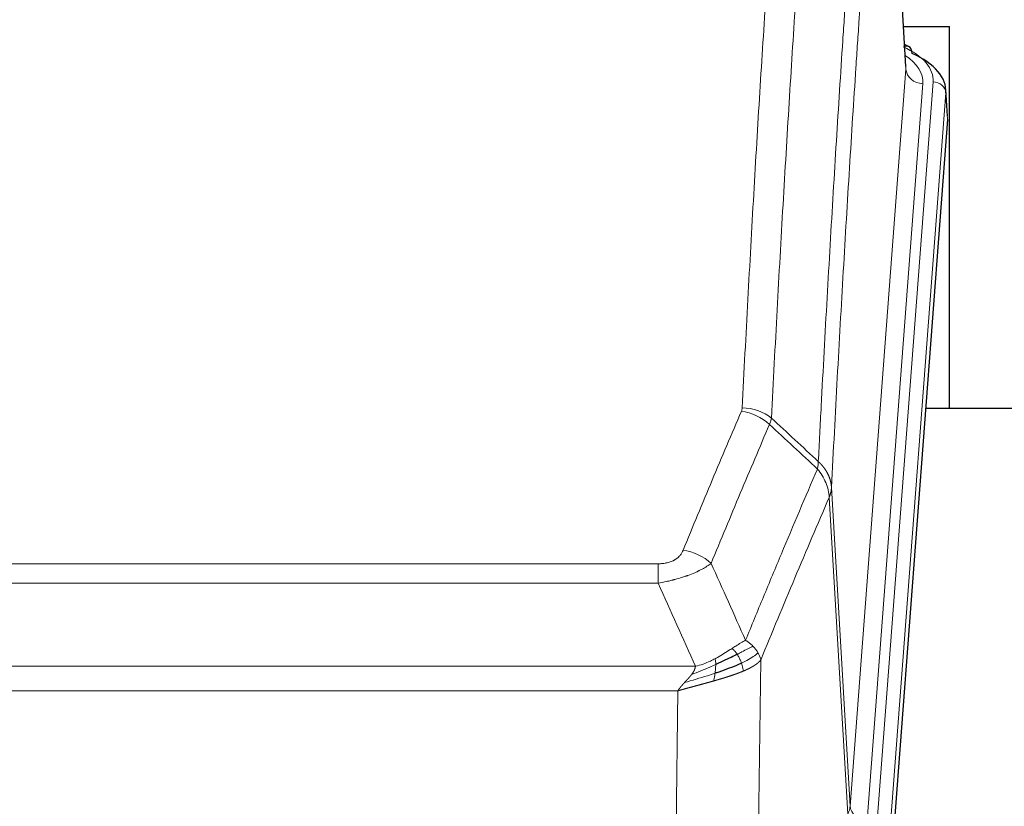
# Model space of a CAD drawing. Header units: inches. Extents: x 0 to 23760, y -13 to 16800.
# Tile 263 of 279: x 20038 to 20269, y 13828 to 14013. Entities that reach past the tile are written whole.
import ezdxf

# ---------------------------------------------------------------- set-up
doc = ezdxf.new("R2010")
doc.units = ezdxf.units.IN
doc.layers.add('1', color=7, linetype='Continuous', true_color=0xffffff)

msp = doc.modelspace()

# ---------------------------------------------------------------- linework, layer by layer
at = {"layer": '1', "color": 110, "linetype": 'Continuous', "lineweight": 13}
for p, q in [((20246.157, 14001.044), (20240.909, 14087.634)), ((20233.09, 13828.271), (20246.157, 14001.044)), ((20250.149, 13997.618), (20237.082, 13824.845)), ((20239.43, 13824.692), (20252.54, 13998.053)), ((20255.534, 13995.483), (20242.424, 13822.122)), ((20255.915, 13989.203), (20255.534, 13995.483)), ((20228.714, 13902.948), (20233.09, 13828.271)), ((20232.509, 13826.362), (20228.157, 13900.614)), ((19982.722, 13885.067), (20188.064, 13885.067)), ((20188.064, 13880.503), (20188.064, 13885.067)), ((20188.064, 13880.503), (19982.722, 13880.503)), ((19973.99, 13861.024), (20196.796, 13861.024)), ((20212.115, 13862.469), (20211.157, 13786.819)), ((20192.683, 13855.28), (19978.103, 13855.28)), ((20191.715, 13778.784), (20192.683, 13855.28))]:
    msp.add_line(p, q, dxfattribs=at)
at = {"layer": '1', "color": 2, "linetype": 'Continuous', "lineweight": 25}
for p, q in [((20246.161, 14001.62), (20240.911, 14088.256)), ((20245.54, 14011.014), (20256.393, 14011.014)), ((20256.393, 13921.439), (20256.393, 14011.014)), ((20246.793, 14006.327), (20245.849, 14006.762)), ((20255.921, 13989.986), (20255.54, 13996.269)), ((20255.915, 13989.203), (20242.797, 13815.75)), ((20328.733, 13921.439), (20250.79, 13921.439))]:
    msp.add_line(p, q, dxfattribs=at)
at = {"layer": '1', "color": 110, "linetype": 'Continuous', "lineweight": 13}
for centre, major_axis, ratio, start_param, end_param in [((20228.521, 13998.427), (24.034, 0.016), 0.461198, 6.2480186, 7.0671317), ((20245.535, 14003.603), (1.258, 2.724), 0.6272114, 6.2831797, 6.7581181), ((20226.129, 13997.992), (24.034, 0.016), 0.461198, 6.2480186, 6.8801307), ((20250.149, 14001.166), (3.989, -0.302), 0.8864705, 3.2608937, 4.7793301), ((20252.54, 13995.392), (2.991, -0.226), 0.8864705, 0.119301, 1.6377375), ((20207.573, 13912.527), (-9.188, 3.948), 0.8056434, 4.2999866, 5.045624), ((20207.76, 13913.319), (-9.987, 0.512), 0.8285973, 3.9974013, 4.7548106), ((20193.911, 13880.065), (9.245, -3.812), 0.7933159, 1.14397, 1.886928), ((20213.064, 13828.783), (-20.038, 0.241), 0.4621297, 2.903225, 3.1123764), ((20237.082, 13828.393), (3.989, -0.302), 0.8864705, 3.2608937, 4.7793301)]:
    msp.add_ellipse(centre, major_axis=major_axis, ratio=ratio, start_param=start_param, end_param=end_param, dxfattribs=at)
at = {"layer": '1', "color": 2, "linetype": 'Continuous', "lineweight": 25}
for centre, major_axis, ratio, start_param, end_param in [((20245.535, 14003.603), (1.258, 2.724), 0.6272114, 5.3993548, 6.2831797), ((20228.521, 13995.766), (27.03, 0.194), 0.4633579, 6.2451225, 7.0642357)]:
    msp.add_ellipse(centre, major_axis=major_axis, ratio=ratio, start_param=start_param, end_param=end_param, dxfattribs=at)
at = {"layer": '1', "color": 110, "linetype": 'Continuous', "lineweight": 13}
for points, knots in [([(20207.76, 13921.608), (20208.198, 13930.187), (20209.088, 13947.105), (20210.009, 13963.547), (20210.711, 13975.7), (20210.947, 13979.721), (20211.422, 13987.704), (20211.662, 13991.666), (20212.388, 14003.461), (20212.879, 14011.203), (20213.502, 14020.727), (20213.628, 14022.624), (20213.879, 14026.403), (20214.257, 14032.047), (20214.64, 14037.621), (20215.41, 14048.676), (20216.453, 14063.165), (20218.06, 14084.149), (20219.161, 14097.64), (20219.718, 14104.259)], [0, 0, 0, 0, 0.125, 0.25, 0.25, 0.3125, 0.3125, 0.375, 0.375, 0.5, 0.5, 0.53125, 0.53125, 0.5625, 0.625, 0.625, 0.75, 0.875, 1, 1, 1, 1]), ([(20226.602, 14101.67), (20226.044, 14095.058), (20224.941, 14081.583), (20223.332, 14060.623), (20222.288, 14046.15), (20221.516, 14035.109), (20221.133, 14029.541), (20220.755, 14023.903), (20220.503, 14020.129), (20220.378, 14018.234), (20219.753, 14008.721), (20219.261, 14000.988), (20218.535, 13989.207), (20218.295, 13985.25), (20217.818, 13977.277), (20217.582, 13973.26), (20216.879, 13961.122), (20215.957, 13944.699), (20215.066, 13927.8), (20214.628, 13919.232)], [0, 0, 0, 0, 0.125, 0.25, 0.375, 0.375, 0.4375, 0.46875, 0.46875, 0.5, 0.5, 0.625, 0.625, 0.6875, 0.6875, 0.75, 0.75, 0.875, 1, 1, 1, 1]), ([(20225.624, 13909.009), (20225.68, 13910.1), (20225.736, 13911.188), (20225.848, 13913.361), (20226.016, 13916.614), (20226.412, 13924.164), (20226.756, 13930.566), (20227.449, 13943.275), (20228.389, 13959.973), (20229.848, 13984.274), (20230.852, 13999.979), (20231.426, 14008.673), (20231.49, 14009.637), (20231.618, 14011.561), (20231.81, 14014.441), (20232.262, 14021.12), (20232.653, 14026.772), (20232.982, 14031.443), (20233.048, 14032.375), (20233.18, 14034.235), (20233.378, 14037.019), (20233.843, 14043.473), (20234.246, 14048.931), (20235.057, 14059.75), (20236.154, 14073.915), (20237.282, 14087.559), (20237.853, 14094.25)], [0, 0, 0, 0, 0.015625, 0.015625, 0.03125, 0.0625, 0.125, 0.125, 0.25, 0.375, 0.5, 0.5, 0.515625, 0.515625, 0.53125, 0.5625, 0.625, 0.625, 0.640625, 0.640625, 0.65625, 0.6875, 0.75, 0.75, 0.875, 1, 1, 1, 1]), ([(20240.909, 14087.634), (20240.339, 14080.961), (20239.215, 14067.355), (20238.12, 14053.23), (20237.311, 14042.442), (20236.909, 14037), (20236.446, 14030.565), (20236.248, 14027.789), (20236.116, 14025.934), (20236.051, 14025.005), (20235.723, 14020.348), (20235.333, 14014.712), (20234.882, 14008.053), (20234.69, 14005.182), (20234.563, 14003.263), (20234.499, 14002.302), (20233.927, 13993.634), (20232.925, 13977.977), (20231.471, 13953.75), (20230.064, 13928.782), (20229.159, 13911.642), (20228.714, 13902.948)], [0, 0, 0, 0, 0.125, 0.25, 0.25, 0.3125, 0.34375, 0.359375, 0.359375, 0.375, 0.375, 0.4375, 0.46875, 0.484375, 0.484375, 0.5, 0.5, 0.625, 0.75, 0.875, 1, 1, 1, 1]), ([(20193.911, 13888.221), (20195.045, 13890.982), (20196.18, 13893.732), (20198.453, 13899.21), (20199.59, 13901.937), (20203.006, 13910.086), (20205.287, 13915.472), (20207.573, 13920.813)], [0, 0, 0, 0, 0.25, 0.25, 0.5, 0.5, 1, 1, 1, 1]), ([(20207.76, 13921.608), (20207.753, 13921.474), (20207.734, 13921.34), (20207.672, 13921.075), (20207.628, 13920.944), (20207.573, 13920.813)], [0, 0, 0, 0, 0.5, 0.5, 1, 1, 1, 1]), ([(20214.169, 13917.726), (20211.881, 13912.39), (20209.597, 13907.008), (20206.177, 13898.867), (20205.038, 13896.142), (20202.763, 13890.67), (20201.627, 13887.922), (20200.491, 13885.163)], [0, 0, 0, 0, 0.5, 0.5, 0.75, 0.75, 1, 1, 1, 1]), ([(20225.624, 13909.009), (20225.604, 13908.746), (20225.588, 13908.459), (20225.53, 13907.869), (20225.487, 13907.566), (20225.412, 13907.272)], [0, 0, 0, 0, 0.5, 0.5, 1, 1, 1, 1]), ([(20225.624, 13909.009), (20225.637, 13908.998), (20225.662, 13908.975), (20225.7, 13908.941), (20225.738, 13908.906), (20225.777, 13908.87), (20225.815, 13908.835), (20225.853, 13908.798), (20225.892, 13908.761), (20225.931, 13908.724), (20225.969, 13908.686), (20226.008, 13908.648), (20226.047, 13908.61), (20226.086, 13908.571), (20226.125, 13908.531), (20226.164, 13908.491), (20226.203, 13908.45), (20226.242, 13908.409), (20226.281, 13908.368), (20226.321, 13908.325), (20226.36, 13908.283), (20226.399, 13908.24), (20226.438, 13908.196), (20226.477, 13908.152), (20226.517, 13908.108), (20226.556, 13908.063), (20226.595, 13908.017), (20226.634, 13907.971), (20226.673, 13907.924), (20226.712, 13907.877), (20226.751, 13907.829), (20226.79, 13907.781), (20226.829, 13907.732), (20226.867, 13907.683), (20226.906, 13907.633), (20226.945, 13907.583), (20226.983, 13907.532), (20227.021, 13907.481), (20227.059, 13907.429), (20227.097, 13907.376), (20227.135, 13907.323), (20227.173, 13907.27), (20227.21, 13907.215), (20227.248, 13907.161), (20227.285, 13907.105), (20227.321, 13907.05), (20227.358, 13906.993), (20227.395, 13906.936), (20227.431, 13906.879), (20227.467, 13906.821), (20227.503, 13906.762), (20227.538, 13906.703), (20227.573, 13906.643), (20227.608, 13906.583), (20227.643, 13906.522), (20227.677, 13906.461), (20227.711, 13906.399), (20227.744, 13906.336), (20227.778, 13906.273), (20227.813, 13906.205), (20227.85, 13906.132), (20227.888, 13906.055), (20227.926, 13905.977), (20227.962, 13905.898), (20227.998, 13905.82), (20228.033, 13905.741), (20228.068, 13905.662), (20228.101, 13905.582), (20228.134, 13905.502), (20228.165, 13905.423), (20228.196, 13905.342), (20228.226, 13905.262), (20228.255, 13905.182), (20228.284, 13905.101), (20228.311, 13905.02), (20228.338, 13904.939), (20228.364, 13904.857), (20228.388, 13904.776), (20228.413, 13904.694), (20228.436, 13904.612), (20228.458, 13904.53), (20228.479, 13904.448), (20228.5, 13904.365), (20228.52, 13904.283), (20228.538, 13904.2), (20228.556, 13904.117), (20228.573, 13904.034), (20228.589, 13903.951), (20228.605, 13903.868), (20228.619, 13903.785), (20228.633, 13903.701), (20228.645, 13903.618), (20228.657, 13903.534), (20228.668, 13903.451), (20228.678, 13903.367), (20228.687, 13903.283), (20228.695, 13903.199), (20228.702, 13903.116), (20228.708, 13903.032), (20228.712, 13902.976), (20228.714, 13902.948)], [0, 0, 0, 0, 0.0069372, 0.0139334, 0.0209887, 0.028103, 0.0352764, 0.0425088, 0.0498003, 0.0571509, 0.0645605, 0.0720292, 0.0795569, 0.0871437, 0.0947896, 0.1024945, 0.1102584, 0.1180815, 0.1259636, 0.1339048, 0.141905, 0.1499643, 0.1580827, 0.1662601, 0.1744966, 0.1827922, 0.1911468, 0.1995605, 0.2080333, 0.2165651, 0.225156, 0.233806, 0.2425151, 0.2512832, 0.2601104, 0.2689967, 0.277942, 0.2869465, 0.29601, 0.3051325, 0.3143142, 0.3235549, 0.3328547, 0.3422136, 0.3516315, 0.3611085, 0.3706446, 0.3802398, 0.3898941, 0.3996074, 0.4093798, 0.4192113, 0.4291019, 0.4390515, 0.4490602, 0.459128, 0.4692549, 0.4794409, 0.4896859, 0.4999901, 0.5124905, 0.524991, 0.5374914, 0.5499918, 0.5624922, 0.5749926, 0.587493, 0.5999934, 0.6124937, 0.6249941, 0.6374944, 0.6499948, 0.6624951, 0.6749954, 0.6874957, 0.699996, 0.7124963, 0.7249966, 0.7374968, 0.7499971, 0.7624973, 0.7749976, 0.7874978, 0.799998, 0.8124982, 0.8249984, 0.8374986, 0.8499988, 0.8624989, 0.8749991, 0.8874992, 0.8999993, 0.9124995, 0.9249996, 0.9374997, 0.9499998, 0.9624998, 0.9749999, 0.9875, 1, 1, 1, 1]), ([(20208.559, 13867.115), (20209.956, 13870.53), (20211.356, 13873.928), (20214.158, 13880.69), (20215.561, 13884.054), (20219.774, 13894.093), (20222.59, 13900.717), (20225.412, 13907.272)], [0, 0, 0, 0, 0.25, 0.25, 0.5, 0.5, 1, 1, 1, 1]), ([(20225.412, 13907.272), (20225.821, 13906.789), (20226.194, 13906.279), (20226.852, 13905.215), (20227.138, 13904.662), (20227.609, 13903.531), (20227.795, 13902.952), (20228.058, 13901.785), (20228.136, 13901.197), (20228.157, 13900.614)], [0, 0, 0, 0, 0.25, 0.25, 0.5, 0.5, 0.75, 0.75, 1, 1, 1, 1]), ([(20228.714, 13902.948), (20228.713, 13902.941), (20228.712, 13902.915), (20228.708, 13902.858), (20228.702, 13902.766), (20228.69, 13902.64), (20228.671, 13902.478), (20228.643, 13902.28), (20228.601, 13902.048), (20228.557, 13901.849), (20228.518, 13901.695), (20228.493, 13901.599), (20228.467, 13901.505), (20228.44, 13901.414), (20228.413, 13901.324), (20228.385, 13901.237), (20228.357, 13901.152), (20228.328, 13901.068), (20228.3, 13900.988), (20228.271, 13900.909), (20228.243, 13900.832), (20228.214, 13900.758), (20228.186, 13900.685), (20228.167, 13900.638), (20228.157, 13900.614)], [0, 0, 0, 0, 0.0092499, 0.0337179, 0.073404, 0.128308, 0.1984299, 0.2837694, 0.3843264, 0.5001005, 0.5424888, 0.5838484, 0.6241794, 0.6634821, 0.7017567, 0.7390032, 0.7752221, 0.8104134, 0.8445775, 0.8777146, 0.909825, 0.9409091, 0.9709673, 1, 1, 1, 1]), ([(20228.157, 13900.614), (20225.472, 13894.381), (20222.792, 13888.086), (20218.781, 13878.55), (20217.446, 13875.355), (20214.778, 13868.936), (20213.446, 13865.71), (20212.115, 13862.469)], [0, 0, 0, 0, 0.5, 0.5, 0.75, 0.75, 1, 1, 1, 1]), ([(20193.911, 13888.221), (20193.89, 13888.17), (20193.868, 13888.119), (20193.822, 13888.017), (20193.798, 13887.966), (20193.722, 13887.815), (20193.668, 13887.715), (20193.55, 13887.517), (20193.487, 13887.42), (20193.35, 13887.227), (20193.277, 13887.132), (20193.119, 13886.944), (20193.035, 13886.851), (20192.9, 13886.715), (20192.854, 13886.669), (20192.757, 13886.58), (20192.707, 13886.535), (20192.554, 13886.404), (20192.446, 13886.32), (20192.218, 13886.157), (20192.098, 13886.078), (20191.908, 13885.965), (20191.811, 13885.91), (20191.71, 13885.856), (20191.642, 13885.821), (20191.607, 13885.804), (20191.433, 13885.718), (20191.289, 13885.655), (20190.842, 13885.478), (20190.525, 13885.379), (20190.105, 13885.279), (20190.019, 13885.26), (20189.847, 13885.225), (20189.76, 13885.209), (20189.498, 13885.165), (20189.322, 13885.141), (20188.967, 13885.104), (20188.789, 13885.09), (20188.428, 13885.071), (20188.247, 13885.067), (20188.064, 13885.067)], [0, 0, 0, 0, 0.03125, 0.03125, 0.0625, 0.0625, 0.125, 0.125, 0.1875, 0.1875, 0.25, 0.25, 0.3125, 0.3125, 0.34375, 0.34375, 0.375, 0.375, 0.4375, 0.4375, 0.5, 0.5, 0.53125, 0.546875, 0.546875, 0.5625, 0.5625, 0.625, 0.625, 0.75, 0.75, 0.78125, 0.78125, 0.8125, 0.8125, 0.875, 0.875, 0.9375, 0.9375, 1, 1, 1, 1]), ([(20200.491, 13885.163), (20200.194, 13884.93), (20199.867, 13884.699), (20199.154, 13884.242), (20198.768, 13884.015), (20198.14, 13883.679), (20197.868, 13883.54), (20197.582, 13883.401), (20197.467, 13883.346), (20197.409, 13883.318), (20197.234, 13883.236), (20197.115, 13883.181), (20196.513, 13882.91), (20196.003, 13882.699), (20195.331, 13882.443), (20195.195, 13882.393), (20194.988, 13882.317), (20194.918, 13882.292), (20194.779, 13882.242), (20194.709, 13882.218), (20194.356, 13882.095), (20194.07, 13881.999), (20193.193, 13881.718), (20192.589, 13881.54), (20191.885, 13881.351), (20191.807, 13881.33), (20191.649, 13881.289), (20191.57, 13881.268), (20191.332, 13881.207), (20191.172, 13881.167), (20190.693, 13881.05), (20190.37, 13880.974), (20189.395, 13880.757), (20188.735, 13880.624), (20188.064, 13880.503)], [0, 0, 0, 0, 0.125, 0.125, 0.25, 0.25, 0.3125, 0.328125, 0.328125, 0.34375, 0.34375, 0.375, 0.375, 0.5, 0.5, 0.53125, 0.53125, 0.546875, 0.546875, 0.5625, 0.5625, 0.625, 0.625, 0.75, 0.75, 0.765625, 0.765625, 0.78125, 0.78125, 0.8125, 0.8125, 0.875, 0.875, 1, 1, 1, 1]), ([(20205.383, 13865.22), (20205.234, 13865.123), (20205.082, 13865.025), (20204.468, 13864.628), (20203.988, 13864.321), (20202.994, 13863.707), (20202.48, 13863.4), (20201.772, 13863.005), (20201.594, 13862.908), (20201.414, 13862.812)], [0, 0, 0, 0, 0.125, 0.125, 0.5, 0.5, 0.875, 0.875, 1, 1, 1, 1]), ([(20208.559, 13867.115), (20207.865, 13866.788), (20207.099, 13866.322), (20205.972, 13865.602), (20205.682, 13865.414), (20205.383, 13865.22)], [0, 0, 0, 0, 0.75, 0.75, 1, 1, 1, 1]), ([(20206.607, 13863.84), (20206.509, 13863.995), (20206.407, 13864.143), (20206.15, 13864.487), (20205.993, 13864.671), (20205.682, 13864.986), (20205.529, 13865.118), (20205.383, 13865.22)], [0, 0, 0, 0, 0.25, 0.25, 0.625, 0.625, 1, 1, 1, 1]), ([(20210.265, 13865.771), (20209.567, 13865.388), (20208.696, 13864.916), (20207.335, 13864.21), (20206.979, 13864.027), (20206.607, 13863.84)], [0, 0, 0, 0, 0.75, 0.75, 1, 1, 1, 1]), ([(20210.265, 13865.771), (20210.143, 13865.894), (20210.015, 13866.016), (20209.682, 13866.311), (20209.472, 13866.483), (20209.03, 13866.81), (20208.799, 13866.967), (20208.559, 13867.115)], [0, 0, 0, 0, 0.25, 0.25, 0.625, 0.625, 1, 1, 1, 1]), ([(20211.476, 13864.182), (20211.437, 13864.252), (20211.397, 13864.321), (20211.229, 13864.597), (20211.09, 13864.801), (20210.786, 13865.199), (20210.622, 13865.394), (20210.387, 13865.646), (20210.327, 13865.709), (20210.265, 13865.771)], [0, 0, 0, 0, 0.125, 0.125, 0.5, 0.5, 0.875, 0.875, 1, 1, 1, 1]), ([(20201.414, 13862.812), (20201.053, 13862.62), (20200.686, 13862.435), (20199.192, 13861.732), (20198.016, 13861.289), (20196.796, 13861.024)], [0, 0, 0, 0, 0.25, 0.25, 1, 1, 1, 1]), ([(20201.564, 13861.443), (20201.566, 13861.598), (20201.564, 13861.746), (20201.551, 13862.089), (20201.535, 13862.273), (20201.486, 13862.585), (20201.454, 13862.714), (20201.414, 13862.812)], [0, 0, 0, 0, 0.25, 0.25, 0.625, 0.625, 1, 1, 1, 1]), ([(20207.593, 13861.767), (20207.562, 13861.855), (20207.53, 13861.944), (20207.396, 13862.301), (20207.282, 13862.572), (20207.033, 13863.1), (20206.897, 13863.358), (20206.705, 13863.683), (20206.657, 13863.762), (20206.607, 13863.84)], [0, 0, 0, 0, 0.125, 0.125, 0.5, 0.5, 0.875, 0.875, 1, 1, 1, 1]), ([(20211.476, 13864.182), (20210.863, 13863.598), (20209.968, 13862.99), (20208.438, 13862.175), (20208.028, 13861.971), (20207.593, 13861.767)], [0, 0, 0, 0, 0.75, 0.75, 1, 1, 1, 1]), ([(20212.115, 13862.469), (20212.031, 13862.903), (20211.889, 13863.336), (20211.626, 13863.903), (20211.554, 13864.043), (20211.476, 13864.182)], [0, 0, 0, 0, 0.75, 0.75, 1, 1, 1, 1]), ([(20201.564, 13861.443), (20201.106, 13861.239), (20200.643, 13861.035), (20198.772, 13860.23), (20197.335, 13859.647), (20195.925, 13859.125)], [0, 0, 0, 0, 0.25, 0.25, 1, 1, 1, 1]), ([(20195.925, 13859.125), (20195.933, 13859.136), (20195.949, 13859.157), (20195.973, 13859.189), (20195.996, 13859.221), (20196.019, 13859.253), (20196.041, 13859.284), (20196.064, 13859.316), (20196.086, 13859.347), (20196.107, 13859.379), (20196.129, 13859.41), (20196.15, 13859.441), (20196.17, 13859.472), (20196.191, 13859.503), (20196.211, 13859.534), (20196.23, 13859.565), (20196.25, 13859.595), (20196.269, 13859.626), (20196.287, 13859.656), (20196.306, 13859.687), (20196.324, 13859.717), (20196.341, 13859.747), (20196.359, 13859.777), (20196.376, 13859.807), (20196.392, 13859.837), (20196.409, 13859.867), (20196.425, 13859.896), (20196.44, 13859.926), (20196.456, 13859.955), (20196.471, 13859.984), (20196.485, 13860.014), (20196.5, 13860.043), (20196.514, 13860.072), (20196.527, 13860.101), (20196.541, 13860.13), (20196.554, 13860.158), (20196.566, 13860.187), (20196.579, 13860.216), (20196.591, 13860.244), (20196.603, 13860.272), (20196.614, 13860.3), (20196.625, 13860.329), (20196.636, 13860.357), (20196.646, 13860.385), (20196.656, 13860.412), (20196.666, 13860.44), (20196.675, 13860.468), (20196.684, 13860.495), (20196.693, 13860.523), (20196.701, 13860.55), (20196.709, 13860.577), (20196.717, 13860.604), (20196.725, 13860.631), (20196.732, 13860.658), (20196.738, 13860.685), (20196.745, 13860.711), (20196.751, 13860.738), (20196.757, 13860.765), (20196.762, 13860.791), (20196.767, 13860.817), (20196.772, 13860.843), (20196.776, 13860.869), (20196.78, 13860.895), (20196.784, 13860.921), (20196.788, 13860.947), (20196.791, 13860.973), (20196.793, 13860.998), (20196.795, 13861.015), (20196.796, 13861.024)], [0, 0, 0, 0, 0.0185022, 0.0368847, 0.0551481, 0.073293, 0.0913199, 0.1092294, 0.1270222, 0.1446988, 0.1622598, 0.1797059, 0.1970378, 0.2142561, 0.2313614, 0.2483544, 0.265236, 0.2820066, 0.2986672, 0.3152184, 0.331661, 0.3479958, 0.3642235, 0.380345, 0.3963611, 0.4122725, 0.4280803, 0.4437851, 0.459388, 0.4748898, 0.4902915, 0.5055939, 0.5207981, 0.535905, 0.5509156, 0.565831, 0.5806521, 0.5953801, 0.6100159, 0.6245607, 0.6390157, 0.6533819, 0.6676604, 0.6818526, 0.6959596, 0.7099825, 0.7239227, 0.7377815, 0.75156, 0.7652597, 0.7788818, 0.7924277, 0.8058989, 0.8192966, 0.8326224, 0.8458776, 0.8590638, 0.8721825, 0.8852351, 0.8982233, 0.9111485, 0.9240124, 0.9368166, 0.9495628, 0.9622525, 0.9748874, 0.9874694, 1, 1, 1, 1]), ([(20201.395, 13859.382), (20201.407, 13859.47), (20201.419, 13859.557), (20201.464, 13859.91), (20201.492, 13860.179), (20201.536, 13860.704), (20201.551, 13860.962), (20201.561, 13861.286), (20201.563, 13861.365), (20201.564, 13861.443)], [0, 0, 0, 0, 0.125, 0.125, 0.5, 0.5, 0.875, 0.875, 1, 1, 1, 1]), ([(20208.083, 13859.921), (20208.012, 13860.282), (20207.913, 13860.741), (20207.711, 13861.416), (20207.655, 13861.59), (20207.593, 13861.767)], [0, 0, 0, 0, 0.75, 0.75, 1, 1, 1, 1]), ([(20212.115, 13862.469), (20212.109, 13862.462), (20212.097, 13862.448), (20212.079, 13862.426), (20212.061, 13862.405), (20212.042, 13862.384), (20212.024, 13862.362), (20212.005, 13862.341), (20211.986, 13862.32), (20211.967, 13862.299), (20211.948, 13862.278), (20211.928, 13862.258), (20211.909, 13862.237), (20211.889, 13862.216), (20211.869, 13862.196), (20211.849, 13862.175), (20211.829, 13862.155), (20211.808, 13862.135), (20211.788, 13862.114), (20211.767, 13862.094), (20211.746, 13862.074), (20211.725, 13862.054), (20211.704, 13862.034), (20211.683, 13862.015), (20211.662, 13861.995), (20211.64, 13861.975), (20211.619, 13861.956), (20211.597, 13861.937), (20211.575, 13861.917), (20211.553, 13861.898), (20211.531, 13861.879), (20211.509, 13861.86), (20211.486, 13861.841), (20211.464, 13861.822), (20211.441, 13861.803), (20211.419, 13861.784), (20211.396, 13861.766), (20211.373, 13861.747), (20211.35, 13861.729), (20211.327, 13861.71), (20211.304, 13861.692), (20211.281, 13861.674), (20211.258, 13861.656), (20211.234, 13861.637), (20211.211, 13861.619), (20211.187, 13861.602), (20211.164, 13861.584), (20211.14, 13861.566), (20211.116, 13861.548), (20211.092, 13861.531), (20211.068, 13861.513), (20211.044, 13861.496), (20211.02, 13861.479), (20210.996, 13861.462), (20210.972, 13861.444), (20210.948, 13861.427), (20210.923, 13861.41), (20210.899, 13861.394), (20210.875, 13861.377), (20210.85, 13861.36), (20210.826, 13861.343), (20210.801, 13861.327), (20210.776, 13861.31), (20210.752, 13861.294), (20210.727, 13861.278), (20210.702, 13861.261), (20210.678, 13861.245), (20210.653, 13861.229), (20210.628, 13861.213), (20210.603, 13861.197), (20210.578, 13861.182), (20210.553, 13861.166), (20210.528, 13861.15), (20210.503, 13861.135), (20210.479, 13861.119), (20210.454, 13861.104), (20210.429, 13861.088), (20210.403, 13861.073), (20210.378, 13861.058), (20210.353, 13861.043), (20210.328, 13861.028), (20210.303, 13861.013), (20210.278, 13860.998), (20210.253, 13860.983), (20210.228, 13860.969), (20210.203, 13860.954), (20210.178, 13860.94), (20210.153, 13860.925), (20210.128, 13860.911), (20210.103, 13860.897), (20210.078, 13860.882), (20210.053, 13860.868), (20210.028, 13860.854), (20210.003, 13860.84), (20209.978, 13860.826), (20209.953, 13860.813), (20209.928, 13860.799), (20209.903, 13860.785), (20209.878, 13860.772), (20209.853, 13860.758), (20209.828, 13860.745), (20209.803, 13860.731), (20209.778, 13860.718), (20209.754, 13860.705), (20209.729, 13860.692), (20209.704, 13860.679), (20209.679, 13860.666), (20209.655, 13860.653), (20209.63, 13860.64), (20209.606, 13860.627), (20209.581, 13860.615), (20209.557, 13860.602), (20209.532, 13860.589), (20209.508, 13860.577), (20209.483, 13860.565), (20209.459, 13860.552), (20209.435, 13860.54), (20209.411, 13860.528), (20209.386, 13860.516), (20209.362, 13860.504), (20209.338, 13860.492), (20209.314, 13860.48), (20209.29, 13860.468), (20209.267, 13860.457), (20209.243, 13860.445), (20209.219, 13860.434), (20209.195, 13860.422), (20209.172, 13860.411), (20209.148, 13860.399), (20209.125, 13860.388), (20209.101, 13860.377), (20209.078, 13860.366), (20209.055, 13860.355), (20209.032, 13860.344), (20209.008, 13860.333), (20208.985, 13860.322), (20208.963, 13860.311), (20208.94, 13860.3), (20208.917, 13860.29), (20208.894, 13860.279), (20208.871, 13860.269), (20208.849, 13860.258), (20208.826, 13860.248), (20208.804, 13860.238), (20208.782, 13860.228), (20208.76, 13860.217), (20208.737, 13860.207), (20208.715, 13860.197), (20208.694, 13860.188), (20208.672, 13860.178), (20208.65, 13860.168), (20208.628, 13860.158), (20208.607, 13860.149), (20208.585, 13860.139), (20208.564, 13860.129), (20208.543, 13860.12), (20208.521, 13860.111), (20208.5, 13860.101), (20208.479, 13860.092), (20208.459, 13860.083), (20208.438, 13860.074), (20208.417, 13860.065), (20208.397, 13860.056), (20208.376, 13860.047), (20208.356, 13860.038), (20208.336, 13860.029), (20208.316, 13860.021), (20208.296, 13860.012), (20208.276, 13860.003), (20208.256, 13859.995), (20208.236, 13859.986), (20208.217, 13859.978), (20208.197, 13859.97), (20208.178, 13859.961), (20208.159, 13859.953), (20208.14, 13859.945), (20208.121, 13859.937), (20208.102, 13859.929), (20208.089, 13859.924), (20208.083, 13859.921)], [0, 0, 0, 0, 0.0080212, 0.0160154, 0.0239827, 0.0319231, 0.0398365, 0.0477229, 0.0555824, 0.0634149, 0.0712205, 0.0789992, 0.0867509, 0.0944756, 0.1021734, 0.1098443, 0.1174881, 0.1251051, 0.1326951, 0.1402581, 0.1477942, 0.1553034, 0.1627856, 0.1702408, 0.1776691, 0.1850704, 0.1924448, 0.1997923, 0.2071128, 0.2144063, 0.2216729, 0.2289126, 0.2361253, 0.243311, 0.2504698, 0.2576016, 0.2647065, 0.2717845, 0.2788355, 0.2858595, 0.2928566, 0.2998268, 0.30677, 0.3136862, 0.3205755, 0.3274379, 0.3342733, 0.3410817, 0.3478632, 0.3546178, 0.3613454, 0.3680461, 0.3747198, 0.3813665, 0.3879863, 0.3945792, 0.4011451, 0.4076841, 0.4141961, 0.4206811, 0.4271393, 0.4335704, 0.4399746, 0.4463519, 0.4527022, 0.4590256, 0.465322, 0.4715915, 0.477834, 0.4840496, 0.4902382, 0.4963999, 0.5025346, 0.5086424, 0.5147232, 0.5207771, 0.526804, 0.532804, 0.5387771, 0.5447232, 0.5506423, 0.5565345, 0.5623997, 0.568238, 0.5740494, 0.5798338, 0.5855912, 0.5913217, 0.5970253, 0.6027019, 0.6083515, 0.6139742, 0.61957, 0.6251388, 0.6306807, 0.6361956, 0.6416836, 0.6471446, 0.6525787, 0.6579858, 0.663366, 0.6687192, 0.6740455, 0.6793448, 0.6846172, 0.6898627, 0.6950812, 0.7002727, 0.7054373, 0.710575, 0.7156857, 0.7207694, 0.7258262, 0.7308561, 0.735859, 0.740835, 0.745784, 0.7507061, 0.7556012, 0.7604694, 0.7653107, 0.7701249, 0.7749123, 0.7796727, 0.7844061, 0.7891127, 0.7937922, 0.7984448, 0.8030705, 0.8076692, 0.812241, 0.8167858, 0.8213037, 0.8257947, 0.8302587, 0.8346957, 0.8391058, 0.843489, 0.8478452, 0.8521745, 0.8564768, 0.8607522, 0.8650006, 0.8692221, 0.8734166, 0.8775842, 0.8817249, 0.8858386, 0.8899254, 0.8939852, 0.8980181, 0.902024, 0.906003, 0.909955, 0.9138802, 0.9177783, 0.9216495, 0.9254938, 0.9293111, 0.9331015, 0.936865, 0.9406015, 0.944311, 0.9479937, 0.9516493, 0.9552781, 0.9588799, 0.9624547, 0.9660026, 0.9695236, 0.9730176, 0.9764847, 0.9799249, 0.9833381, 0.9867243, 0.9900837, 0.993416, 0.9967215, 1, 1, 1, 1]), ([(20201.395, 13859.382), (20200.817, 13859.192), (20200.229, 13859.004), (20197.856, 13858.262), (20196.026, 13857.732), (20194.254, 13857.228)], [0, 0, 0, 0, 0.25, 0.25, 1, 1, 1, 1]), ([(20194.254, 13857.228), (20194.268, 13857.243), (20194.296, 13857.273), (20194.338, 13857.318), (20194.378, 13857.362), (20194.418, 13857.405), (20194.456, 13857.446), (20194.493, 13857.487), (20194.53, 13857.526), (20194.565, 13857.564), (20194.599, 13857.601), (20194.632, 13857.637), (20194.665, 13857.672), (20194.696, 13857.705), (20194.726, 13857.738), (20194.755, 13857.769), (20194.782, 13857.799), (20194.809, 13857.828), (20194.835, 13857.856), (20194.86, 13857.883), (20194.883, 13857.909), (20194.906, 13857.933), (20194.928, 13857.956), (20194.948, 13857.979), (20194.968, 13858), (20194.986, 13858.02), (20195.003, 13858.038), (20195.02, 13858.056), (20195.035, 13858.072), (20195.049, 13858.088), (20195.062, 13858.102), (20195.074, 13858.115), (20195.085, 13858.127), (20195.095, 13858.138), (20195.104, 13858.148), (20195.112, 13858.156), (20195.119, 13858.164), (20195.124, 13858.17), (20195.129, 13858.175), (20195.142, 13858.189), (20195.162, 13858.212), (20195.191, 13858.244), (20195.22, 13858.276), (20195.248, 13858.308), (20195.276, 13858.34), (20195.304, 13858.371), (20195.331, 13858.402), (20195.358, 13858.433), (20195.385, 13858.463), (20195.411, 13858.494), (20195.437, 13858.524), (20195.463, 13858.554), (20195.488, 13858.583), (20195.513, 13858.613), (20195.538, 13858.642), (20195.562, 13858.671), (20195.586, 13858.7), (20195.61, 13858.728), (20195.633, 13858.756), (20195.656, 13858.784), (20195.679, 13858.812), (20195.701, 13858.839), (20195.723, 13858.866), (20195.745, 13858.893), (20195.766, 13858.92), (20195.787, 13858.946), (20195.808, 13858.973), (20195.828, 13858.999), (20195.848, 13859.024), (20195.868, 13859.05), (20195.887, 13859.075), (20195.906, 13859.1), (20195.919, 13859.117), (20195.925, 13859.125)], [0, 0, 0, 0, 0.0247661, 0.0489206, 0.0724636, 0.0953949, 0.1177147, 0.1394229, 0.1605195, 0.1810045, 0.2008779, 0.2201398, 0.23879, 0.2568287, 0.2742558, 0.2910713, 0.3072753, 0.3228676, 0.3378484, 0.3522176, 0.3659752, 0.3791212, 0.3916556, 0.4035785, 0.4148897, 0.4255894, 0.4356775, 0.445154, 0.454019, 0.4622723, 0.4699141, 0.4769443, 0.4833629, 0.48917, 0.4943654, 0.4989493, 0.5029216, 0.5062824, 0.5090316, 0.5111692, 0.5284651, 0.5456049, 0.5625886, 0.5794163, 0.5960881, 0.612604, 0.6289642, 0.6451687, 0.6612176, 0.6771111, 0.6928491, 0.7084319, 0.7238594, 0.7391318, 0.7542492, 0.7692118, 0.7840195, 0.7986726, 0.8131712, 0.8275153, 0.8417051, 0.8557408, 0.8696224, 0.8833501, 0.8969241, 0.9103445, 0.9236114, 0.936725, 0.9496856, 0.9624932, 0.975148, 0.9876502, 1, 1, 1, 1]), ([(20208.083, 13859.921), (20208.069, 13859.915), (20208.039, 13859.903), (20207.995, 13859.884), (20207.951, 13859.865), (20207.906, 13859.847), (20207.862, 13859.828), (20207.817, 13859.81), (20207.772, 13859.792), (20207.728, 13859.773), (20207.683, 13859.755), (20207.638, 13859.737), (20207.592, 13859.719), (20207.547, 13859.7), (20207.502, 13859.682), (20207.456, 13859.664), (20207.411, 13859.646), (20207.365, 13859.628), (20207.32, 13859.61), (20207.274, 13859.592), (20207.228, 13859.574), (20207.182, 13859.556), (20207.136, 13859.539), (20207.09, 13859.521), (20207.043, 13859.503), (20206.997, 13859.485), (20206.951, 13859.468), (20206.904, 13859.45), (20206.858, 13859.432), (20206.811, 13859.415), (20206.764, 13859.397), (20206.718, 13859.38), (20206.671, 13859.362), (20206.624, 13859.345), (20206.577, 13859.328), (20206.53, 13859.31), (20206.483, 13859.293), (20206.436, 13859.276), (20206.388, 13859.259), (20206.341, 13859.242), (20206.294, 13859.224), (20206.246, 13859.207), (20206.199, 13859.19), (20206.151, 13859.173), (20206.103, 13859.156), (20206.056, 13859.139), (20206.008, 13859.122), (20205.96, 13859.106), (20205.912, 13859.089), (20205.864, 13859.072), (20205.816, 13859.055), (20205.768, 13859.038), (20205.72, 13859.022), (20205.672, 13859.005), (20205.624, 13858.989), (20205.576, 13858.972), (20205.528, 13858.955), (20205.479, 13858.939), (20205.431, 13858.922), (20205.383, 13858.906), (20205.334, 13858.89), (20205.286, 13858.873), (20205.237, 13858.857), (20205.189, 13858.841), (20205.14, 13858.824), (20205.092, 13858.808), (20205.043, 13858.792), (20204.994, 13858.776), (20204.946, 13858.76), (20204.897, 13858.744), (20204.848, 13858.728), (20204.799, 13858.712), (20204.75, 13858.696), (20204.702, 13858.68), (20204.653, 13858.664), (20204.604, 13858.648), (20204.555, 13858.632), (20204.506, 13858.616), (20204.457, 13858.601), (20204.408, 13858.585), (20204.359, 13858.569), (20204.31, 13858.554), (20204.261, 13858.538), (20204.212, 13858.522), (20204.163, 13858.507), (20204.114, 13858.491), (20204.065, 13858.476), (20204.016, 13858.46), (20203.966, 13858.445), (20203.917, 13858.43), (20203.868, 13858.414), (20203.819, 13858.399), (20203.77, 13858.384), (20203.721, 13858.368), (20203.672, 13858.353), (20203.622, 13858.338), (20203.573, 13858.323), (20203.524, 13858.308), (20203.475, 13858.293), (20203.426, 13858.278), (20203.377, 13858.263), (20203.327, 13858.248), (20203.278, 13858.233), (20203.229, 13858.218), (20203.18, 13858.203), (20203.131, 13858.188), (20203.081, 13858.173), (20203.032, 13858.158), (20202.983, 13858.143), (20202.934, 13858.129), (20202.885, 13858.114), (20202.836, 13858.099), (20202.787, 13858.085), (20202.738, 13858.07), (20202.688, 13858.055), (20202.639, 13858.041), (20202.59, 13858.026), (20202.541, 13858.012), (20202.492, 13857.997), (20202.443, 13857.983), (20202.394, 13857.968), (20202.345, 13857.954), (20202.296, 13857.94), (20202.247, 13857.925), (20202.198, 13857.911), (20202.149, 13857.897), (20202.101, 13857.882), (20202.052, 13857.868), (20202.003, 13857.854), (20201.954, 13857.84), (20201.905, 13857.826), (20201.857, 13857.812), (20201.808, 13857.798), (20201.759, 13857.783), (20201.71, 13857.769), (20201.662, 13857.755), (20201.613, 13857.741), (20201.565, 13857.727), (20201.516, 13857.714), (20201.467, 13857.7), (20201.419, 13857.686), (20201.371, 13857.672), (20201.322, 13857.658), (20201.274, 13857.644), (20201.225, 13857.631), (20201.177, 13857.617), (20201.129, 13857.603), (20201.097, 13857.594), (20201.08, 13857.589)], [0, 0, 0, 0, 0.0076941, 0.0153765, 0.0230472, 0.0307061, 0.0383534, 0.045989, 0.0536129, 0.061225, 0.0688255, 0.0764143, 0.0839914, 0.0915567, 0.0991104, 0.1066524, 0.1141827, 0.1217013, 0.1292082, 0.1367034, 0.1441869, 0.1516588, 0.1591189, 0.1665674, 0.1740041, 0.1814292, 0.1888426, 0.1962444, 0.2036344, 0.2110128, 0.2183794, 0.2257344, 0.2330778, 0.2404094, 0.2477294, 0.2550377, 0.2623343, 0.2696193, 0.2768926, 0.2841542, 0.2914041, 0.2986424, 0.305869, 0.313084, 0.3202872, 0.3274789, 0.3346588, 0.3418271, 0.3489838, 0.3561287, 0.3632621, 0.3703837, 0.3774937, 0.3845921, 0.3916788, 0.3987539, 0.4058173, 0.412869, 0.4199092, 0.4269376, 0.4339544, 0.4409596, 0.4479532, 0.454935, 0.4619053, 0.4688639, 0.4758109, 0.4827462, 0.4896699, 0.496582, 0.5034825, 0.5103713, 0.5172485, 0.524114, 0.5309679, 0.5378102, 0.5446409, 0.55146, 0.5582674, 0.5650632, 0.5718474, 0.57862, 0.5853809, 0.5921303, 0.598868, 0.6055941, 0.6123087, 0.6190116, 0.6257029, 0.6323825, 0.6390506, 0.6457071, 0.652352, 0.6589853, 0.665607, 0.672217, 0.6788155, 0.6854024, 0.6919777, 0.6985414, 0.7050935, 0.7116341, 0.718163, 0.7246804, 0.7311862, 0.7376804, 0.744163, 0.750634, 0.7570935, 0.7635413, 0.7699776, 0.7764024, 0.7828155, 0.7892171, 0.7956072, 0.8019856, 0.8083525, 0.8147079, 0.8210516, 0.8273839, 0.8337045, 0.8400136, 0.8463112, 0.8525972, 0.8588716, 0.8651345, 0.8713859, 0.8776257, 0.8838539, 0.8900706, 0.8962758, 0.9024695, 0.9086516, 0.9148221, 0.9209812, 0.9271287, 0.9332646, 0.9393891, 0.945502, 0.9516034, 0.9576933, 0.9637717, 0.9698385, 0.9758938, 0.9819376, 0.9879699, 0.9939907, 1, 1, 1, 1]), ([(20201.08, 13857.589), (20201.114, 13857.761), (20201.153, 13857.957), (20201.235, 13858.389), (20201.278, 13858.624), (20201.345, 13859.037), (20201.371, 13859.208), (20201.395, 13859.382)], [0, 0, 0, 0, 0.375, 0.375, 0.75, 0.75, 1, 1, 1, 1]), ([(20201.08, 13857.589), (20201.059, 13857.583), (20201.016, 13857.571), (20200.951, 13857.553), (20200.886, 13857.534), (20200.82, 13857.516), (20200.755, 13857.498), (20200.69, 13857.479), (20200.625, 13857.461), (20200.56, 13857.443), (20200.495, 13857.424), (20200.43, 13857.406), (20200.365, 13857.388), (20200.299, 13857.37), (20200.234, 13857.352), (20200.169, 13857.333), (20200.104, 13857.315), (20200.039, 13857.297), (20199.973, 13857.279), (20199.908, 13857.261), (20199.843, 13857.243), (20199.778, 13857.225), (20199.712, 13857.207), (20199.647, 13857.189), (20199.582, 13857.171), (20199.517, 13857.153), (20199.451, 13857.135), (20199.386, 13857.117), (20199.321, 13857.099), (20199.256, 13857.081), (20199.191, 13857.063), (20199.125, 13857.045), (20199.06, 13857.027), (20198.995, 13857.009), (20198.93, 13856.992), (20198.865, 13856.974), (20198.799, 13856.956), (20198.734, 13856.938), (20198.669, 13856.92), (20198.604, 13856.903), (20198.539, 13856.885), (20198.474, 13856.867), (20198.409, 13856.85), (20198.344, 13856.832), (20198.279, 13856.814), (20198.214, 13856.797), (20198.149, 13856.779), (20198.084, 13856.761), (20198.019, 13856.744), (20197.954, 13856.726), (20197.889, 13856.708), (20197.824, 13856.691), (20197.76, 13856.673), (20197.695, 13856.656), (20197.63, 13856.638), (20197.565, 13856.621), (20197.501, 13856.603), (20197.436, 13856.586), (20197.371, 13856.568), (20197.307, 13856.551), (20197.242, 13856.533), (20197.178, 13856.516), (20197.113, 13856.498), (20197.049, 13856.481), (20196.984, 13856.463), (20196.92, 13856.446), (20196.856, 13856.429), (20196.791, 13856.411), (20196.727, 13856.394), (20196.663, 13856.377), (20196.599, 13856.359), (20196.535, 13856.342), (20196.471, 13856.325), (20196.407, 13856.307), (20196.343, 13856.29), (20196.279, 13856.273), (20196.215, 13856.255), (20196.151, 13856.238), (20196.088, 13856.221), (20196.024, 13856.203), (20195.96, 13856.186), (20195.897, 13856.169), (20195.833, 13856.152), (20195.77, 13856.134), (20195.706, 13856.117), (20195.643, 13856.1), (20195.58, 13856.083), (20195.516, 13856.066), (20195.453, 13856.048), (20195.39, 13856.031), (20195.327, 13856.014), (20195.264, 13855.997), (20195.201, 13855.98), (20195.138, 13855.963), (20195.075, 13855.945), (20195.013, 13855.928), (20194.95, 13855.911), (20194.887, 13855.894), (20194.825, 13855.877), (20194.762, 13855.86), (20194.7, 13855.843), (20194.637, 13855.826), (20194.575, 13855.808), (20194.513, 13855.791), (20194.451, 13855.774), (20194.389, 13855.757), (20194.327, 13855.74), (20194.265, 13855.723), (20194.203, 13855.706), (20194.141, 13855.689), (20194.08, 13855.672), (20194.018, 13855.655), (20193.956, 13855.638), (20193.895, 13855.621), (20193.834, 13855.603), (20193.772, 13855.586), (20193.711, 13855.569), (20193.65, 13855.552), (20193.589, 13855.535), (20193.528, 13855.518), (20193.467, 13855.501), (20193.406, 13855.484), (20193.345, 13855.467), (20193.285, 13855.45), (20193.224, 13855.433), (20193.164, 13855.416), (20193.103, 13855.399), (20193.043, 13855.382), (20192.983, 13855.365), (20192.923, 13855.348), (20192.863, 13855.331), (20192.803, 13855.314), (20192.743, 13855.297), (20192.703, 13855.285), (20192.683, 13855.28)], [0, 0, 0, 0, 0.0081592, 0.0163092, 0.0244501, 0.0325819, 0.0407045, 0.0488181, 0.0569225, 0.0650178, 0.0731041, 0.0811812, 0.0892493, 0.0973083, 0.1053581, 0.113399, 0.1214307, 0.1294534, 0.137467, 0.1454716, 0.1534671, 0.1614536, 0.169431, 0.1773994, 0.1853588, 0.1933091, 0.2012504, 0.2091827, 0.217106, 0.2250203, 0.2329256, 0.2408219, 0.2487092, 0.2565875, 0.2644568, 0.2723172, 0.2801686, 0.288011, 0.2958444, 0.303669, 0.3114845, 0.3192911, 0.3270888, 0.3348775, 0.3426574, 0.3504282, 0.3581902, 0.3659433, 0.3736874, 0.3814227, 0.389149, 0.3968665, 0.4045751, 0.4122748, 0.4199656, 0.4276476, 0.4353206, 0.4429849, 0.4506403, 0.4582868, 0.4659245, 0.4735534, 0.4811734, 0.4887846, 0.496387, 0.5039805, 0.5115653, 0.5191413, 0.5267084, 0.5342668, 0.5418164, 0.5493572, 0.5568893, 0.5644125, 0.5719271, 0.5794328, 0.5869298, 0.5944181, 0.6018976, 0.6093684, 0.6168305, 0.6242839, 0.6317285, 0.6391644, 0.6465917, 0.6540102, 0.6614201, 0.6688212, 0.6762137, 0.6835975, 0.6909727, 0.6983392, 0.705697, 0.7130462, 0.7203868, 0.7277187, 0.735042, 0.7423567, 0.7496628, 0.7569603, 0.7642491, 0.7715294, 0.7788011, 0.7860642, 0.7933187, 0.8005646, 0.807802, 0.8150309, 0.8222512, 0.8294629, 0.8366661, 0.8438608, 0.851047, 0.8582246, 0.8653938, 0.8725544, 0.8797065, 0.8868502, 0.8939854, 0.9011121, 0.9082303, 0.9153401, 0.9224414, 0.9295343, 0.9366187, 0.9436947, 0.9507623, 0.9578214, 0.9648722, 0.9719145, 0.9789485, 0.985974, 0.9929912, 1, 1, 1, 1]), ([(20192.683, 13855.28), (20192.688, 13855.288), (20192.699, 13855.305), (20192.715, 13855.331), (20192.732, 13855.358), (20192.749, 13855.384), (20192.766, 13855.411), (20192.784, 13855.438), (20192.802, 13855.465), (20192.821, 13855.493), (20192.84, 13855.521), (20192.859, 13855.549), (20192.879, 13855.577), (20192.899, 13855.606), (20192.92, 13855.635), (20192.941, 13855.664), (20192.962, 13855.694), (20192.984, 13855.724), (20193.006, 13855.754), (20193.029, 13855.784), (20193.052, 13855.815), (20193.075, 13855.846), (20193.099, 13855.877), (20193.123, 13855.909), (20193.148, 13855.94), (20193.172, 13855.973), (20193.198, 13856.005), (20193.223, 13856.037), (20193.25, 13856.07), (20193.276, 13856.104), (20193.303, 13856.137), (20193.33, 13856.171), (20193.358, 13856.205), (20193.386, 13856.239), (20193.414, 13856.274), (20193.443, 13856.308), (20193.473, 13856.344), (20193.502, 13856.379), (20193.532, 13856.415), (20193.563, 13856.451), (20193.593, 13856.487), (20193.625, 13856.523), (20193.656, 13856.56), (20193.688, 13856.597), (20193.721, 13856.635), (20193.753, 13856.672), (20193.787, 13856.71), (20193.82, 13856.748), (20193.854, 13856.787), (20193.889, 13856.826), (20193.923, 13856.865), (20193.958, 13856.904), (20193.994, 13856.943), (20194.03, 13856.983), (20194.066, 13857.023), (20194.103, 13857.064), (20194.14, 13857.104), (20194.178, 13857.145), (20194.216, 13857.186), (20194.241, 13857.214), (20194.254, 13857.228)], [0, 0, 0, 0, 0.0121901, 0.0245516, 0.0370849, 0.0497905, 0.0626689, 0.0757204, 0.0889455, 0.1023447, 0.1159182, 0.1296666, 0.14359, 0.1576889, 0.1719636, 0.1864145, 0.2010418, 0.2158458, 0.2308268, 0.2459852, 0.261321, 0.2768347, 0.2925265, 0.3083966, 0.3244452, 0.3406727, 0.357079, 0.3736646, 0.3904296, 0.4073742, 0.4244986, 0.4418029, 0.4592875, 0.4769523, 0.4947976, 0.5128236, 0.5310305, 0.5494183, 0.5679872, 0.5867374, 0.605669, 0.6247822, 0.644077, 0.6635537, 0.6832123, 0.7030529, 0.7230758, 0.7432809, 0.7636685, 0.7842385, 0.8049912, 0.8259267, 0.8470449, 0.8683461, 0.8898303, 0.9114976, 0.9333482, 0.955382, 0.9775993, 1, 1, 1, 1])]:
    msp.add_open_spline(points, degree=3, knots=knots, dxfattribs=at)
for points in [[(20214.628, 13919.232), (20214.587, 13918.988), (20214.47, 13918.493), (20214.281, 13917.984), (20214.169, 13917.726)], [(20214.628, 13919.232), (20218.294, 13915.826), (20221.959, 13912.418), (20225.624, 13909.009)], [(20225.412, 13907.272), (20221.665, 13910.758), (20217.917, 13914.243), (20214.169, 13917.726)], [(20200.491, 13885.163), (20203.195, 13879.153), (20205.884, 13873.137), (20208.559, 13867.115)], [(20196.796, 13861.024), (20193.903, 13867.524), (20190.992, 13874.017), (20188.064, 13880.503)]]:
    msp.add_open_spline(points, degree=3, dxfattribs=at)
at = {"layer": '1', "color": 2, "linetype": 'Continuous', "lineweight": 25}
for points in [[(20206.607, 13863.84), (20206.422, 13863.746), (20206.232, 13863.651), (20205.461, 13863.267), (20204.85, 13862.969), (20203.581, 13862.364), (20202.921, 13862.057), (20202.02, 13861.647), (20201.793, 13861.545), (20201.564, 13861.443)], [(20207.593, 13861.767), (20207.376, 13861.665), (20207.152, 13861.563), (20206.234, 13861.157), (20205.492, 13860.854), (20203.928, 13860.256), (20203.104, 13859.96), (20201.971, 13859.574), (20201.684, 13859.478), (20201.395, 13859.382)]]:
    msp.add_open_spline(points, degree=3, knots=[0, 0, 0, 0, 0.125, 0.125, 0.5, 0.5, 0.875, 0.875, 1, 1, 1, 1], dxfattribs=at)

doc.saveas('drawing.dxf')
